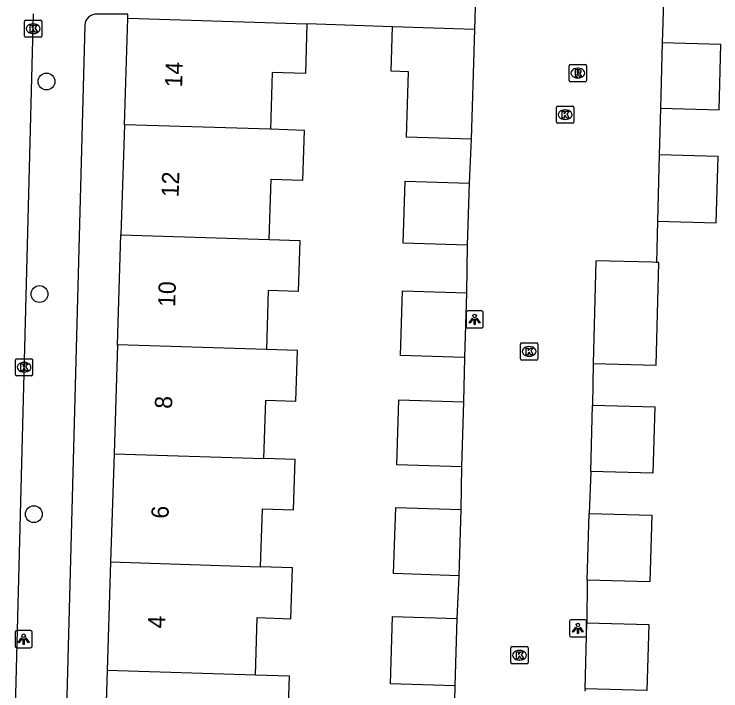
# Model space of a CAD drawing. Extents: x 162082 to 163393, y 388091 to 388632.
# Drawn here: x 162516.82 to 162557.91, y 388208.85 to 388248.21 of the extents above; entities that cross this region are included whole.
import ezdxf

# ---------------------------------------------------------------- set-up
doc = ezdxf.new("R2010")
doc.units = 0
for name, color, linetype in [('IMGEO_Boom', 7, 'Continuous'), ('IMGEO_Kolk', 7, 'Continuous'), ('IMGEO_Lichtpunt', 7, 'Continuous'), ('IMGEO_Pand', 7, 'Continuous'), ('IMGEO_Pand_nummerreeks', 7, 'Continuous'), ('IMGEO_Rijbaan_lokaal_open', 7, 'Continuous'), ('IMGEO_Rioolput', 7, 'Continuous'), ('IMGEO_Voetpad_open', 7, 'Continuous')]:
    doc.layers.add(name, color=color, linetype=linetype)

msp = doc.modelspace()

# ---------------------------------------------------------------- linework, layer by layer
at = {"layer": 'IMGEO_Boom'}
for centre in [(162518.703, 388244.295), (162518.298, 388231.932), (162517.968, 388219.125)]:
    msp.add_circle(centre, 0.489, dxfattribs=at)
at = {"layer": 'IMGEO_Kolk'}
for p, q in [((162517.426, 388246.942), (162517.426, 388247.794)), ((162517.501, 388247.868), (162518.353, 388247.868)), ((162517.914, 388247.648), (162517.939, 388247.648)), ((162518.427, 388247.794), (162518.427, 388246.942)), ((162517.937, 388247.088), (162517.912, 388247.088)), ((162518.353, 388246.868), (162517.501, 388246.868)), ((162548.353, 388241.94), (162548.353, 388242.792)), ((162548.428, 388242.866), (162549.28, 388242.866)), ((162548.841, 388242.646), (162548.866, 388242.646)), ((162549.354, 388242.792), (162549.354, 388241.94)), ((162549.28, 388241.866), (162548.428, 388241.866)), ((162548.864, 388242.086), (162548.839, 388242.086)), ((162546.259, 388228.167), (162546.259, 388229.019)), ((162546.334, 388229.093), (162547.186, 388229.093)), ((162547.26, 388229.019), (162547.26, 388228.167)), ((162546.747, 388228.873), (162546.772, 388228.873)), ((162546.77, 388228.313), (162546.745, 388228.313)), ((162516.896, 388227.246), (162516.896, 388228.098)), ((162516.971, 388228.172), (162517.823, 388228.172)), ((162517.384, 388227.952), (162517.409, 388227.952)), ((162517.897, 388228.098), (162517.897, 388227.246)), ((162547.186, 388228.093), (162546.334, 388228.093)), ((162517.407, 388227.392), (162517.382, 388227.392)), ((162517.823, 388227.172), (162516.971, 388227.172)), ((162545.701, 388210.494), (162545.701, 388211.346)), ((162545.776, 388211.42), (162546.628, 388211.42)), ((162546.702, 388211.346), (162546.702, 388210.494)), ((162546.189, 388211.2), (162546.214, 388211.2)), ((162546.212, 388210.64), (162546.187, 388210.64)), ((162546.628, 388210.42), (162545.776, 388210.42))]:
    msp.add_line(p, q, dxfattribs=at)
for points in [[(162517.426, 388246.942), (162517.426, 388247.794)], [(162517.501, 388247.868), (162518.353, 388247.868)], [(162517.747, 388247.568), (162517.87, 388247.568), (162517.87, 388247.417), (162518, 388247.568), (162518.164, 388247.568), (162518.018, 388247.417), (162518.171, 388247.168), (162518.019, 388247.168), (162517.934, 388247.332), (162517.87, 388247.265), (162517.87, 388247.168), (162517.747, 388247.168), (162517.747, 388247.568)], [(162518.427, 388247.794), (162518.427, 388246.942)], [(162518.353, 388246.868), (162517.501, 388246.868)], [(162548.353, 388241.94), (162548.353, 388242.792)], [(162548.428, 388242.866), (162549.28, 388242.866)], [(162549.354, 388242.792), (162549.354, 388241.94)], [(162548.674, 388242.566), (162548.797, 388242.566), (162548.797, 388242.415), (162548.927, 388242.566), (162549.091, 388242.566), (162548.945, 388242.415), (162549.098, 388242.166), (162548.946, 388242.166), (162548.861, 388242.33), (162548.797, 388242.263), (162548.797, 388242.166), (162548.674, 388242.166), (162548.674, 388242.566)], [(162549.28, 388241.866), (162548.428, 388241.866)], [(162546.259, 388228.167), (162546.259, 388229.019)], [(162546.334, 388229.093), (162547.186, 388229.093)], [(162547.26, 388229.019), (162547.26, 388228.167)], [(162546.58, 388228.793), (162546.703, 388228.793), (162546.703, 388228.642), (162546.833, 388228.793), (162546.997, 388228.793), (162546.851, 388228.642), (162547.004, 388228.393), (162546.852, 388228.393), (162546.767, 388228.557), (162546.703, 388228.49), (162546.703, 388228.393), (162546.58, 388228.393), (162546.58, 388228.793)], [(162516.896, 388227.246), (162516.896, 388228.098)], [(162516.971, 388228.172), (162517.823, 388228.172)], [(162517.217, 388227.872), (162517.34, 388227.872), (162517.34, 388227.721), (162517.47, 388227.872), (162517.634, 388227.872), (162517.488, 388227.721), (162517.641, 388227.472), (162517.489, 388227.472), (162517.404, 388227.636), (162517.34, 388227.569), (162517.34, 388227.472), (162517.217, 388227.472), (162517.217, 388227.872)], [(162517.897, 388228.098), (162517.897, 388227.246)], [(162547.186, 388228.093), (162546.334, 388228.093)], [(162517.823, 388227.172), (162516.971, 388227.172)], [(162545.701, 388210.494), (162545.701, 388211.346)], [(162545.776, 388211.42), (162546.628, 388211.42)], [(162546.702, 388211.346), (162546.702, 388210.494)], [(162546.022, 388211.12), (162546.145, 388211.12), (162546.145, 388210.969), (162546.275, 388211.12), (162546.439, 388211.12), (162546.293, 388210.969), (162546.446, 388210.72), (162546.294, 388210.72), (162546.209, 388210.884), (162546.145, 388210.817), (162546.145, 388210.72), (162546.022, 388210.72), (162546.022, 388211.12)], [(162546.628, 388210.42), (162545.776, 388210.42)]]:
    msp.add_lwpolyline(points, dxfattribs=at)
for centre, start, end in [((162517.503, 388247.792), 91.552, 178.448), ((162517.503, 388247.792), 91.552, 178.448), ((162518.351, 388247.792), 1.552, 88.448), ((162518.351, 388247.792), 1.552, 88.448), ((162517.503, 388246.944), 181.552, 268.448), ((162517.503, 388246.944), 181.552, 268.448), ((162518.351, 388246.944), 271.552, 358.448), ((162518.351, 388246.944), 271.552, 358.448), ((162548.43, 388242.79), 91.552, 178.448), ((162548.43, 388242.79), 91.552, 178.448), ((162549.278, 388242.79), 1.552, 88.448), ((162549.278, 388242.79), 1.552, 88.448), ((162548.43, 388241.942), 181.552, 268.448), ((162548.43, 388241.942), 181.552, 268.448), ((162549.278, 388241.942), 271.552, 358.448), ((162549.278, 388241.942), 271.552, 358.448), ((162546.336, 388229.017), 91.552, 178.448), ((162546.336, 388229.017), 91.552, 178.448), ((162547.184, 388229.017), 1.552, 88.448), ((162547.184, 388229.017), 1.552, 88.448), ((162516.973, 388228.096), 91.552, 178.448), ((162516.973, 388228.096), 91.552, 178.448), ((162517.821, 388228.096), 1.552, 88.448), ((162517.821, 388228.096), 1.552, 88.448), ((162546.336, 388228.169), 181.552, 268.448), ((162546.336, 388228.169), 181.552, 268.448), ((162547.184, 388228.169), 271.552, 358.448), ((162547.184, 388228.169), 271.552, 358.448), ((162516.973, 388227.248), 181.552, 268.448), ((162516.973, 388227.248), 181.552, 268.448), ((162517.821, 388227.248), 271.552, 358.448), ((162517.821, 388227.248), 271.552, 358.448), ((162545.778, 388211.344), 91.552, 178.448), ((162545.778, 388211.344), 91.552, 178.448), ((162546.626, 388211.344), 1.552, 88.448), ((162546.626, 388211.344), 1.552, 88.448), ((162545.778, 388210.496), 181.552, 268.448), ((162545.778, 388210.496), 181.552, 268.448), ((162546.626, 388210.496), 271.552, 358.448), ((162546.626, 388210.496), 271.552, 358.448)]:
    msp.add_arc(centre, 0.0765, start, end, dxfattribs=at)
for centre, major_axis, ratio, start_param, end_param in [((162517.913, 388247.368), (-0.387, 0.002), 0.722429, 4.712389, 7.853982), ((162517.938, 388247.368), (-0.39, 0.002), 0.717154, 1.570796, 4.712389), ((162548.84, 388242.366), (-0.387, 0.002), 0.722429, 4.712389, 7.853982), ((162548.865, 388242.366), (-0.39, 0.002), 0.717154, 1.570796, 4.712389), ((162546.746, 388228.593), (-0.387, 0.002), 0.722429, 4.712389, 7.853982), ((162546.771, 388228.593), (-0.39, 0.002), 0.717154, 1.570796, 4.712389), ((162517.383, 388227.672), (-0.387, 0.002), 0.722429, 4.712389, 7.853982), ((162517.408, 388227.672), (-0.39, 0.002), 0.717154, 1.570796, 4.712389), ((162546.188, 388210.92), (-0.387, 0.002), 0.722429, 4.712389, 7.853982), ((162546.213, 388210.92), (-0.39, 0.002), 0.717154, 1.570796, 4.712389)]:
    msp.add_ellipse(centre, major_axis=major_axis, ratio=ratio, start_param=start_param, end_param=end_param, dxfattribs=at)
at = {"layer": 'IMGEO_Lichtpunt'}
for p, q in [((162543.096, 388230.858), (162543.096, 388230.051)), ((162543.096, 388230.858), (162543.096, 388230.051)), ((162543.998, 388230.953), (162543.19, 388230.953)), ((162543.998, 388230.953), (162543.19, 388230.953)), ((162544.092, 388230.051), (162544.092, 388230.858)), ((162544.092, 388230.051), (162544.092, 388230.858)), ((162543.19, 388229.957), (162543.998, 388229.957)), ((162543.19, 388229.957), (162543.998, 388229.957)), ((162549.1, 388212.886), (162549.1, 388212.079)), ((162549.1, 388212.886), (162549.1, 388212.079)), ((162550.002, 388212.981), (162549.194, 388212.981)), ((162550.002, 388212.981), (162549.194, 388212.981)), ((162550.096, 388212.079), (162550.096, 388212.886)), ((162550.096, 388212.079), (162550.096, 388212.886)), ((162516.876, 388212.261), (162516.876, 388211.454)), ((162516.876, 388212.261), (162516.876, 388211.454)), ((162517.778, 388212.356), (162516.97, 388212.356)), ((162517.778, 388212.356), (162516.97, 388212.356)), ((162517.872, 388211.454), (162517.872, 388212.261)), ((162517.872, 388211.454), (162517.872, 388212.261)), ((162549.194, 388211.985), (162550.002, 388211.985)), ((162549.194, 388211.985), (162550.002, 388211.985)), ((162516.97, 388211.36), (162517.778, 388211.36)), ((162516.97, 388211.36), (162517.778, 388211.36))]:
    msp.add_line(p, q, dxfattribs=at)
for points in [[(162543.47, 388230.522), (162543.509, 388230.494), (162543.321, 388230.232), (162543.283, 388230.259), (162543.47, 388230.522)], [(162543.572, 388230.474), (162543.619, 388230.474), (162543.619, 388230.152), (162543.572, 388230.152), (162543.572, 388230.474)], [(162543.682, 388230.494), (162543.72, 388230.521), (162543.907, 388230.259), (162543.868, 388230.231), (162543.682, 388230.494)], [(162549.474, 388212.55), (162549.513, 388212.522), (162549.325, 388212.26), (162549.287, 388212.287), (162549.474, 388212.55)], [(162549.576, 388212.502), (162549.623, 388212.502), (162549.623, 388212.18), (162549.576, 388212.18), (162549.576, 388212.502)], [(162549.686, 388212.522), (162549.724, 388212.549), (162549.911, 388212.287), (162549.872, 388212.259), (162549.686, 388212.522)], [(162517.25, 388211.925), (162517.289, 388211.897), (162517.101, 388211.635), (162517.063, 388211.662), (162517.25, 388211.925)], [(162517.352, 388211.877), (162517.399, 388211.877), (162517.399, 388211.555), (162517.352, 388211.555), (162517.352, 388211.877)], [(162517.462, 388211.897), (162517.5, 388211.924), (162517.687, 388211.662), (162517.648, 388211.634), (162517.462, 388211.897)]]:
    msp.add_lwpolyline(points, dxfattribs=at)
for centre in [(162543.595, 388230.656), (162549.599, 388212.684), (162517.375, 388212.059)]:
    msp.add_circle(centre, 0.0994, dxfattribs=at)
for centre, start, end in [((162543.19, 388230.858), 90, 180), ((162543.19, 388230.858), 90, 180), ((162543.998, 388230.858), 0, 90), ((162543.998, 388230.858), 0, 90), ((162543.19, 388230.051), 180, 270), ((162543.19, 388230.051), 180, 270), ((162543.998, 388230.051), 270, 0), ((162543.998, 388230.051), 270, 360), ((162549.194, 388212.886), 90, 180), ((162549.194, 388212.886), 90, 180), ((162550.002, 388212.886), 0, 90), ((162550.002, 388212.886), 0, 90), ((162516.97, 388212.261), 90, 180), ((162516.97, 388212.261), 90, 180), ((162517.778, 388212.261), 0, 90), ((162517.778, 388212.261), 0, 90), ((162549.194, 388212.079), 180, 270), ((162549.194, 388212.079), 180, 270), ((162550.002, 388212.079), 270, 0), ((162550.002, 388212.079), 270, 360), ((162516.97, 388211.454), 180, 270), ((162516.97, 388211.454), 180, 270), ((162517.778, 388211.454), 270, 0), ((162517.778, 388211.454), 270, 360)]:
    msp.add_arc(centre, 0.0946, start, end, dxfattribs=at)
at = {"layer": 'IMGEO_Pand'}
for points in [[(162523.234, 388241.782), (162523.429, 388247.973)], [(162523.429, 388247.973), (162533.845, 388247.644)], [(162533.845, 388247.644), (162533.754, 388244.764), (162531.828, 388244.825), (162531.724, 388241.514)], [(162543.382, 388240.947), (162539.633, 388241.065), (162539.753, 388244.864), (162538.745, 388244.896), (162538.826, 388247.474)], [(162543.583, 388247.323), (162538.826, 388247.474)], [(162543.583, 388247.323), (162543.502, 388244.746), (162543.382, 388240.947)], [(162554.4, 388242.737), (162557.805, 388242.645), (162557.908, 388246.445), (162554.502, 388246.538)], [(162554.502, 388246.538), (162554.4, 388242.737)], [(162523.234, 388241.782), (162523.032, 388235.369)], [(162531.724, 388241.514), (162523.234, 388241.782)], [(162531.648, 388235.097), (162531.759, 388238.62), (162533.606, 388238.561), (162533.697, 388241.452), (162531.724, 388241.514)], [(162554.224, 388236.171), (162557.64, 388236.078), (162557.745, 388239.931), (162554.327, 388240.022)], [(162554.327, 388240.022), (162554.224, 388236.171)], [(162543.164, 388234.773), (162539.44, 388234.891), (162539.554, 388238.505), (162543.278, 388238.387)], [(162543.278, 388238.387), (162543.164, 388234.773)], [(162522.83, 388228.977), (162523.032, 388235.369)], [(162523.032, 388235.369), (162531.648, 388235.097)], [(162531.648, 388235.097), (162533.431, 388235.041), (162533.338, 388232.086), (162531.591, 388232.141), (162531.483, 388228.704)], [(162554.16, 388233.774), (162553.921, 388233.781), (162550.645, 388233.869), (162550.483, 388227.891)], [(162550.483, 388227.891), (162554.149, 388227.792), (162554.311, 388233.77), (162554.16, 388233.774)], [(162542.997, 388228.242), (162539.273, 388228.36), (162539.392, 388232.12), (162543.115, 388232.003)], [(162543.115, 388232.003), (162542.997, 388228.242)], [(162522.83, 388228.977), (162522.631, 388222.639)], [(162531.483, 388228.704), (162522.83, 388228.977)], [(162531.346, 388222.364), (162531.453, 388225.765), (162533.2, 388225.709), (162533.293, 388228.647), (162531.483, 388228.704)], [(162542.833, 388221.882), (162539.07, 388222), (162539.189, 388225.776), (162542.952, 388225.657)], [(162542.952, 388225.657), (162542.833, 388221.882)], [(162550.34, 388221.607), (162550.444, 388225.465)], [(162550.444, 388225.465), (162554.063, 388225.367), (162553.958, 388221.508), (162550.34, 388221.607)], [(162522.631, 388222.639), (162522.432, 388216.347)], [(162522.631, 388222.639), (162531.346, 388222.364)], [(162531.15, 388216.072), (162531.256, 388219.428), (162533.068, 388219.371), (162533.161, 388222.307), (162531.346, 388222.364)], [(162542.668, 388215.549), (162538.885, 388215.669), (162539.006, 388219.511), (162542.789, 388219.392)], [(162542.789, 388219.392), (162542.668, 388215.549)], [(162550.137, 388215.288), (162550.242, 388219.162)], [(162550.242, 388219.162), (162553.892, 388219.063), (162553.787, 388215.189), (162550.137, 388215.288)], [(162522.432, 388216.347), (162522.233, 388210.033)], [(162522.432, 388216.347), (162531.15, 388216.072)], [(162530.843, 388209.762), (162530.948, 388213.11), (162532.912, 388213.048), (162533.005, 388216.013), (162531.15, 388216.072)], [(162542.432, 388209.134), (162538.694, 388209.252), (162538.817, 388213.183), (162542.555, 388213.065)], [(162542.555, 388213.065), (162542.432, 388209.134)], [(162550.011, 388208.965), (162550.113, 388212.808)], [(162550.113, 388212.808), (162553.714, 388212.712), (162553.612, 388208.869), (162550.011, 388208.965)], [(162522.233, 388210.033), (162522.02, 388203.267), (162530.715, 388202.992), (162530.839, 388206.898), (162532.736, 388206.838), (162532.826, 388209.7), (162530.843, 388209.762)], [(162530.843, 388209.762), (162522.233, 388210.033)]]:
    msp.add_lwpolyline(points, dxfattribs=at)
at = {"layer": 'IMGEO_Rijbaan_lokaal_open'}
for points in [[(162543.645, 388249.286), (162543.583, 388247.323)], [(162554.567, 388248.972), (162554.502, 388246.538)], [(162516.82, 388202.093), (162516.873, 388207.142), (162517.948, 388248.231)], [(162554.4, 388242.737), (162554.327, 388240.022)], [(162543.382, 388240.947), (162543.278, 388238.387)], [(162554.224, 388236.171), (162554.16, 388233.774)], [(162543.164, 388234.773), (162543.115, 388232.003)], [(162542.997, 388228.242), (162542.952, 388225.657)], [(162550.483, 388227.891), (162550.444, 388225.465)], [(162542.833, 388221.882), (162542.789, 388219.392)], [(162550.34, 388221.607), (162550.242, 388219.162)], [(162542.668, 388215.549), (162542.555, 388213.065)], [(162550.137, 388215.288), (162550.113, 388212.808)], [(162542.432, 388209.134), (162542.411, 388207.408)], [(162550.011, 388208.965), (162550.005, 388208.827)]]:
    msp.add_lwpolyline(points, dxfattribs=at)
at = {"layer": 'IMGEO_Rioolput'}
for p, q in [((162549.091, 388244.358), (162549.091, 388245.21)), ((162549.166, 388245.284), (162550.018, 388245.284)), ((162549.579, 388245.064), (162549.604, 388245.064)), ((162550.092, 388245.21), (162550.092, 388244.358)), ((162550.018, 388244.284), (162549.166, 388244.284)), ((162549.602, 388244.504), (162549.577, 388244.504))]:
    msp.add_line(p, q, dxfattribs=at)
for points in [[(162549.091, 388244.358), (162549.091, 388245.21)], [(162549.166, 388245.284), (162550.018, 388245.284)], [(162550.092, 388245.21), (162550.092, 388244.358)], [(162549.68, 388244.982), (162549.428, 388244.984), (162549.428, 388244.584)], [(162549.428, 388244.584), (162549.552, 388244.584), (162549.552, 388244.746), (162549.563, 388244.746)], [(162549.606, 388244.903), (162549.552, 388244.903), (162549.552, 388244.822)], [(162549.552, 388244.822), (162549.604, 388244.822)], [(162549.61, 388244.717), (162549.681, 388244.584), (162549.821, 388244.584), (162549.756, 388244.71)], [(162550.018, 388244.284), (162549.166, 388244.284)]]:
    msp.add_lwpolyline(points, dxfattribs=at)
for centre, radius, start, end in [((162549.168, 388245.208), 0.0765, 91.552, 178.448), ((162549.168, 388245.208), 0.0765, 91.552, 178.448), ((162550.016, 388245.208), 0.0765, 1.552, 88.448), ((162550.016, 388245.208), 0.0765, 1.552, 88.448), ((162549.562, 388244.693), 0.0533, 26.0293, 88.6989), ((162549.588, 388245.011), 0.19, 274.7715, 282.9687), ((162549.612, 388244.807), 0.0964, 77.0061, 93.1865), ((162549.626, 388244.864), 0.0378, 276.6634, 79.6772), ((162549.679, 388244.872), 0.109, 350.3612, 89.416), ((162549.677, 388244.872), 0.112, 277.5842, 350.9817), ((162549.661, 388244.657), 0.108, 29.5134, 73.7905), ((162549.168, 388244.36), 0.0765, 181.552, 268.448), ((162549.168, 388244.36), 0.0765, 181.552, 268.448), ((162550.016, 388244.36), 0.0765, 271.552, 358.448), ((162550.016, 388244.36), 0.0765, 271.552, 358.448)]:
    msp.add_arc(centre, radius, start, end, dxfattribs=at)
for centre, major_axis, ratio, start_param, end_param in [((162549.578, 388244.784), (-0.387, 0.002), 0.722429, 4.712389, 7.853982), ((162549.603, 388244.784), (-0.39, 0.002), 0.717154, 1.570796, 4.712389)]:
    msp.add_ellipse(centre, major_axis=major_axis, ratio=ratio, start_param=start_param, end_param=end_param, dxfattribs=at)
at = {"layer": 'IMGEO_Voetpad_open'}
for points in [[(162523.429, 388247.973), (162523.434, 388248.211), (162521.64, 388248.207)], [(162520.935, 388247.582), (162519.703, 388202.029)], [(162538.826, 388247.474), (162533.845, 388247.644)]]:
    msp.add_lwpolyline(points, dxfattribs=at)
msp.add_arc((162521.581, 388247.564), 0.646, 84.7274, 178.3882, dxfattribs=at)

# ---------------------------------------------------------------- texts
at = {"layer": 'IMGEO_Pand_nummerreeks'}
for s, p in [('14', (162526.584, 388243.941)), ('12', (162526.382, 388237.552)), ('10', (162526.181, 388231.171)), ('8', (162525.995, 388225.245)), ('6', (162525.793, 388218.854)), ('4', (162525.591, 388212.468))]:
    msp.add_text(s, height=1, rotation=88.1948, dxfattribs=at).set_placement(p)

doc.saveas('drawing.dxf')
